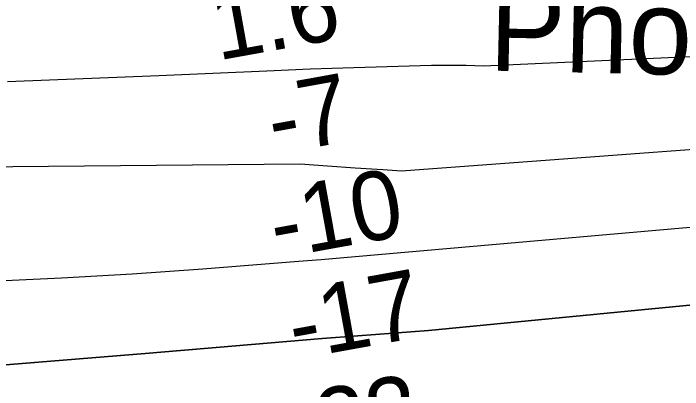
# Model space of a CAD drawing. Extents: x 3329297 to 3367176, y 649250 to 674653.
# Drawn here: x 3336510 to 3337161, y 660267 to 660634 of the extents above; entities that cross this region are included whole.
import ezdxf

# ---------------------------------------------------------------- set-up
doc = ezdxf.new("R2010")
doc.units = 0
for name, color, linetype in [('V-CHAN-NAID', 7, 'Continuous'), ('V-RIVR-IDEN', 7, 'Continuous'), ('V-RIVR-RANG', 7, 'Continuous'), ('V-TOPO-DPTH', 7, 'Continuous'), ('V-TOPO-MINR', 7, 'Continuous')]:
    doc.layers.add(name, color=color, linetype=linetype)

msp = doc.modelspace()

# ---------------------------------------------------------------- linework, layer by layer
at = {"layer": 'V-TOPO-DPTH'}
for points in [[(3339950.78, 661956.3), (3339385.94, 661364.82), (3339379.74, 661358.31), (3339373.54, 661351.8), (3339367.35, 661345.27), (3338599.1, 660794.13), (3338597.26, 660793.16), (3337756.22, 660548.65), (3337725.29, 660543.74), (3337694.29, 660539.52), (3337663.16, 660536.33), (3337631.95, 660533.83), (3337550.63, 660528.67), (3337478.74, 660523.69), (3336887.81, 660480.02), (3336869.53, 660481.21), (3336842.68, 660483.01), (3336815.83, 660484.9), (3336789, 660486.91), (3336124.14, 660480.74)], [(3339950.78, 661956.3), (3339385.94, 661364.82), (3339379.74, 661358.31), (3339373.54, 661351.8), (3339367.35, 661345.27), (3338599.1, 660794.13), (3338597.26, 660793.16), (3337756.22, 660548.65), (3337725.29, 660543.74), (3337694.29, 660539.52), (3337663.16, 660536.33), (3337631.95, 660533.83), (3337550.63, 660528.67), (3337478.74, 660523.69), (3336887.81, 660480.02), (3336869.53, 660481.21), (3336842.68, 660483.01), (3336815.83, 660484.9), (3336789, 660486.91), (3336124.14, 660480.74)], [(3336226.69, 660268.99), (3336638.29, 660302.43), (3336672.77, 660305.26), (3336707.25, 660308.12), (3336741.73, 660311.03), (3336776.2, 660313.98), (3336810.68, 660316.86), (3336845.16, 660319.64), (3336879.66, 660322.25), (3336914.17, 660324.74), (3337747.13, 660405.52), (3338623.16, 660785.94)], [(3336226.69, 660268.99), (3336638.29, 660302.43), (3336672.77, 660305.26), (3336707.25, 660308.12), (3336741.73, 660311.03), (3336776.2, 660313.98), (3336810.68, 660316.86), (3336845.16, 660319.64), (3336879.66, 660322.25), (3336914.17, 660324.74), (3337747.13, 660405.52), (3338623.16, 660785.94)]]:
    msp.add_lwpolyline(points, dxfattribs=at)
at = {"layer": 'V-TOPO-MINR'}
for points in [[(3339950.78, 661956.3), (3339385.94, 661364.82), (3339379.74, 661358.31), (3339373.54, 661351.8), (3339367.35, 661345.27), (3338599.1, 660794.13), (3338597.26, 660793.16), (3337756.22, 660548.65), (3337725.29, 660543.74), (3337694.29, 660539.52), (3337663.16, 660536.33), (3337631.95, 660533.83), (3337550.63, 660528.67), (3337478.74, 660523.69), (3336887.81, 660480.02), (3336869.53, 660481.21), (3336842.68, 660483.01), (3336815.83, 660484.9), (3336789, 660486.91), (3336124.14, 660480.74)], [(3340028.12, 661791.47), (3339453.12, 661237.53), (3339439.32, 661225.28), (3339424.93, 661213.83), (3339409.66, 661203.59), (3339393.81, 661194.15), (3339283.2, 661134.27), (3339211.43, 661095.82), (3339139.43, 661057.81), (3339067.1, 661020.43), (3338994.55, 660983.48), (3338611.01, 660790.28), (3338605.26, 660787.47), (3338599.47, 660784.73), (3338593.63, 660782.13), (3337756, 660479.98), (3337735.66, 660474.59), (3336831.74, 660395.6), (3336809.58, 660393.75), (3336787.41, 660391.96), (3336694.26, 660384.66), (3336625.49, 660379.78), (3336556.67, 660375.58), (3336487.81, 660372.4)], [(3338623.16, 660785.94), (3337747.13, 660405.52), (3336914.17, 660324.74), (3336879.66, 660322.25), (3336845.16, 660319.64), (3336810.68, 660316.86), (3336776.2, 660313.98), (3336741.73, 660311.03), (3336707.25, 660308.12), (3336672.77, 660305.26), (3336638.29, 660302.43), (3336226.69, 660268.99)], [(3337651.4, 660612.99), (3336967.55, 660582.15), (3336950.67, 660582.79), (3336933.78, 660582.91), (3336916.88, 660582.7), (3336841.23, 660580.57), (3336820.06, 660579.92), (3336798.89, 660579.2), (3336777.72, 660578.38), (3336756.56, 660577.48), (3336651.5, 660572.79), (3336577.8, 660569.72), (3336504.09, 660566.97)]]:
    msp.add_lwpolyline(points, dxfattribs=at)

# ---------------------------------------------------------------- texts
at = {"layer": 'V-CHAN-NAID'}
msp.add_text('WADLINGTON "214" (214.0)', height=100, rotation=277.76282, dxfattribs=at).set_placement((3336290.78, 660404.22))
at = {"layer": 'V-RIVR-IDEN'}
msp.add_text('Photos', height=83, rotation=358.74908, dxfattribs=at).set_placement((3336972.46, 660577.93))
at = {"layer": 'V-RIVR-RANG'}
for s, p in [('1.6', (3336708.96, 660587.62)), ('-7', (3336763.64, 660495.9)), ('-10', (3336765.66, 660394.63)), ('-17', (3336783.74, 660296.28)), ('-23', (3336781.86, 660194.32))]:
    msp.add_text(s, height=67, rotation=10.26339, dxfattribs=at).set_placement(p)

doc.saveas('drawing.dxf')
